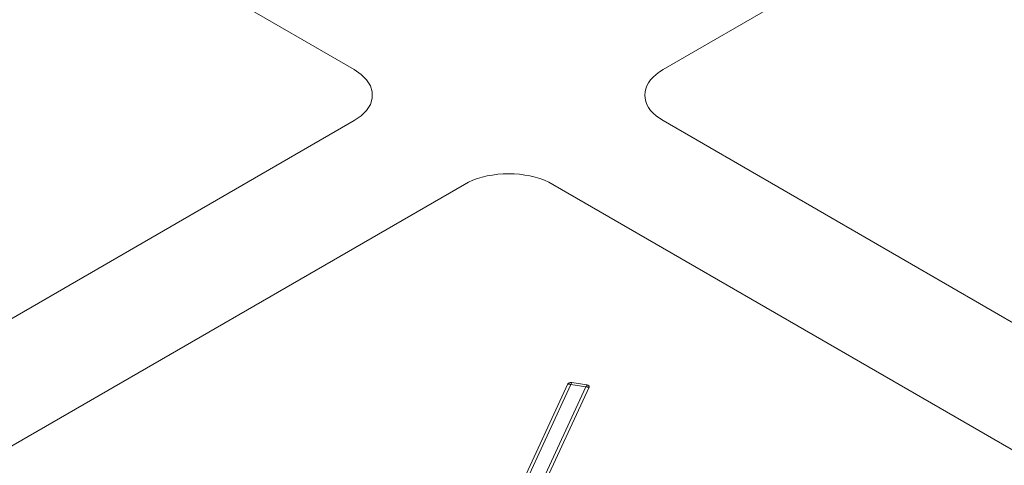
# Model space of a CAD drawing. Header units: millimetres. Extents: x 567 to 934, y -1 to 364.
# Tile 359 of 656: x 734.812 to 735.585, y 8.82 to 9.169. Entities that reach past the tile are written whole.
import ezdxf

# ---------------------------------------------------------------- set-up
doc = ezdxf.new("R2010")
doc.units = ezdxf.units.MM
doc.header["$MEASUREMENT"] = 0
doc.layers.add('ARQ FINA', color=8, linetype='Continuous')
doc.layers.add('G-IMPT', color=8, linetype='Continuous', lineweight=13)

msp = doc.modelspace()

# ---------------------------------------------------------------- linework, layer by layer
at = {"layer": 'ARQ FINA', "lineweight": 5}
for p, q in [((735.31688, 9.13), (736.053, 9.555)), ((734.4624, 9.48333), (735.07439, 9.13)), ((735.07439, 9.09), (734.33827, 8.665)), ((735.92887, 8.73666), (735.31688, 9.09)), ((734.42487, 8.615), (735.16099, 9.04)), ((735.23027, 9.04), (735.84226, 8.68666))]:
    msp.add_line(p, q, dxfattribs=at)
for points in [[(735.07439, 9.09), (735.07988, 9.09377), (735.08415, 9.09804), (735.08707, 9.10268), (735.08855, 9.10753), (735.08855, 9.11246), (735.08707, 9.11732), (735.08415, 9.12195), (735.07988, 9.12622), (735.07439, 9.13)], [(735.31688, 9.13), (735.31399, 9.12818), (735.31139, 9.12622), (735.30909, 9.12414), (735.30712, 9.12195), (735.30548, 9.11967), (735.3042, 9.11732), (735.30327, 9.11491), (735.30271, 9.11246), (735.30253, 9.11), (735.30271, 9.10753), (735.30327, 9.10508), (735.3042, 9.10268), (735.30548, 9.10032), (735.30712, 9.09804), (735.30909, 9.09585), (735.31139, 9.09377), (735.31399, 9.09182), (735.31688, 9.09)], [(735.23027, 9.04), (735.22712, 9.04166), (735.22373, 9.04317), (735.22013, 9.04449), (735.21634, 9.04563), (735.21239, 9.04657), (735.20831, 9.04732), (735.20414, 9.04785), (735.1999, 9.04817), (735.19563, 9.04828), (735.19136, 9.04817), (735.18713, 9.04785), (735.18295, 9.04732), (735.17888, 9.04657), (735.17493, 9.04563), (735.17114, 9.04449), (735.16753, 9.04317), (735.16414, 9.04166), (735.16099, 9.04)]]:
    msp.add_lwpolyline(points, dxfattribs=at)
at = {"layer": 'G-IMPT', "lineweight": 5}
for p, q in [((735.24218, 8.88345), (735.17688, 8.74275)), ((735.24218, 8.88345), (735.17688, 8.74275)), ((735.17923, 8.74233), (735.24453, 8.88304)), ((735.24518, 8.88445), (735.24453, 8.88304)), ((735.24453, 8.88304), (735.25636, 8.88121)), ((735.25701, 8.88262), (735.24518, 8.88445)), ((735.24518, 8.88445), (735.25701, 8.88262)), ((735.25701, 8.88262), (735.24518, 8.88445)), ((735.25636, 8.88121), (735.19106, 8.7405)), ((735.19345, 8.74019), (735.25875, 8.88089)), ((735.25875, 8.88089), (735.19345, 8.74019)), ((735.25636, 8.88121), (735.25701, 8.88262))]:
    msp.add_line(p, q, dxfattribs=at)
for points in [[(735.24518, 8.88445), (735.24476, 8.8845), (735.24434, 8.8845), (735.24392, 8.88445), (735.24351, 8.88437), (735.24314, 8.88425), (735.24282, 8.88409), (735.24254, 8.8839), (735.24233, 8.88368), (735.24218, 8.88345)], [(735.24518, 8.88445), (735.24476, 8.8845), (735.24434, 8.8845), (735.24392, 8.88445), (735.24351, 8.88437), (735.24314, 8.88425), (735.24282, 8.88409), (735.24254, 8.8839), (735.24233, 8.88368), (735.24218, 8.88345)], [(735.24218, 8.88345), (735.2422, 8.88344), (735.24225, 8.88343), (735.24233, 8.88341), (735.24243, 8.88339), (735.24254, 8.88337), (735.24266, 8.88335), (735.24277, 8.88333), (735.24288, 8.88331), (735.24298, 8.88329), (735.24307, 8.88327), (735.24316, 8.88326), (735.24323, 8.88324), (735.24331, 8.88323), (735.24337, 8.88322), (735.24343, 8.88321), (735.24349, 8.8832), (735.24354, 8.88319), (735.24358, 8.88319), (735.24363, 8.88318), (735.24366, 8.88317), (735.2437, 8.88317), (735.24373, 8.88316), (735.24377, 8.88316), (735.24379, 8.88315), (735.24382, 8.88315), (735.24385, 8.88314), (735.24387, 8.88314), (735.24389, 8.88314), (735.24391, 8.88313), (735.24393, 8.88313), (735.24395, 8.88313), (735.24397, 8.88312), (735.24398, 8.88312), (735.244, 8.88312), (735.24401, 8.88312), (735.24403, 8.88311), (735.24404, 8.88311), (735.24405, 8.88311), (735.24406, 8.88311), (735.24408, 8.88311), (735.24409, 8.8831), (735.2441, 8.8831), (735.24411, 8.8831), (735.24412, 8.8831), (735.24413, 8.8831), (735.24413, 8.8831), (735.24414, 8.8831), (735.24415, 8.88309), (735.24416, 8.88309), (735.24417, 8.88309), (735.24417, 8.88309), (735.24418, 8.88309), (735.24419, 8.88309), (735.24419, 8.88309), (735.2442, 8.88309), (735.24421, 8.88309), (735.24421, 8.88308), (735.24422, 8.88308), (735.24422, 8.88308), (735.24423, 8.88308), (735.24423, 8.88308), (735.24424, 8.88308), (735.24424, 8.88308), (735.24425, 8.88308), (735.24425, 8.88308), (735.24426, 8.88308), (735.24426, 8.88308), (735.24426, 8.88308), (735.24427, 8.88308), (735.24427, 8.88307), (735.24428, 8.88307), (735.24428, 8.88307), (735.24428, 8.88307), (735.24429, 8.88307), (735.24429, 8.88307), (735.24429, 8.88307), (735.2443, 8.88307), (735.2443, 8.88307), (735.2443, 8.88307), (735.24431, 8.88307), (735.24431, 8.88307), (735.24431, 8.88307), (735.24431, 8.88307), (735.24432, 8.88307), (735.24432, 8.88307), (735.24432, 8.88307), (735.24433, 8.88307), (735.24433, 8.88307), (735.24433, 8.88307), (735.24433, 8.88307), (735.24437, 8.88306), (735.2444, 8.88306), (735.24442, 8.88305), (735.24444, 8.88305), (735.24445, 8.88305), (735.24446, 8.88304), (735.24447, 8.88304), (735.24448, 8.88304), (735.24449, 8.88304), (735.2445, 8.88304), (735.24451, 8.88304), (735.24452, 8.88304), (735.24453, 8.88304)], [(735.25636, 8.88121), (735.25636, 8.8812), (735.25637, 8.8812), (735.25638, 8.8812), (735.25639, 8.8812), (735.2564, 8.8812), (735.25641, 8.8812), (735.25642, 8.8812), (735.25643, 8.88119), (735.25645, 8.88119), (735.25646, 8.88119), (735.25648, 8.88119), (735.25651, 8.88118), (735.25655, 8.88118), (735.25655, 8.88118), (735.25655, 8.88117), (735.25656, 8.88117), (735.25656, 8.88117), (735.25656, 8.88117), (735.25656, 8.88117), (735.25657, 8.88117), (735.25657, 8.88117), (735.25657, 8.88117), (735.25658, 8.88117), (735.25658, 8.88117), (735.25658, 8.88117), (735.25658, 8.88117), (735.25659, 8.88117), (735.25659, 8.88117), (735.25659, 8.88117), (735.2566, 8.88117), (735.2566, 8.88117), (735.25661, 8.88117), (735.25661, 8.88117), (735.25661, 8.88117), (735.25662, 8.88116), (735.25662, 8.88116), (735.25663, 8.88116), (735.25663, 8.88116), (735.25663, 8.88116), (735.25664, 8.88116), (735.25664, 8.88116), (735.25665, 8.88116), (735.25665, 8.88116), (735.25666, 8.88116), (735.25666, 8.88116), (735.25667, 8.88116), (735.25668, 8.88116), (735.25668, 8.88116), (735.25669, 8.88115), (735.2567, 8.88115), (735.2567, 8.88115), (735.25671, 8.88115), (735.25672, 8.88115), (735.25672, 8.88115), (735.25673, 8.88115), (735.25674, 8.88115), (735.25675, 8.88115), (735.25676, 8.88114), (735.25677, 8.88114), (735.25677, 8.88114), (735.25678, 8.88114), (735.2568, 8.88114), (735.25681, 8.88114), (735.25682, 8.88113), (735.25683, 8.88113), (735.25684, 8.88113), (735.25686, 8.88113), (735.25687, 8.88113), (735.25688, 8.88112), (735.2569, 8.88112), (735.25692, 8.88112), (735.25693, 8.88112), (735.25695, 8.88111), (735.25697, 8.88111), (735.25699, 8.88111), (735.25701, 8.88111), (735.25704, 8.8811), (735.25706, 8.8811), (735.25709, 8.88109), (735.25712, 8.88109), (735.25715, 8.88109), (735.25718, 8.88108), (735.25722, 8.88108), (735.25726, 8.88107), (735.2573, 8.88106), (735.25735, 8.88106), (735.2574, 8.88105), (735.25745, 8.88104), (735.25751, 8.88103), (735.25758, 8.88102), (735.25765, 8.88101), (735.25773, 8.881), (735.25782, 8.88099), (735.25792, 8.88098), (735.25802, 8.88096), (735.25813, 8.88095), (735.25824, 8.88093), (735.25836, 8.88092), (735.25848, 8.88091), (735.25858, 8.8809), (735.25867, 8.88089), (735.25872, 8.88089), (735.25875, 8.88089)], [(735.25875, 8.88089), (735.25882, 8.88113), (735.25882, 8.88138), (735.25875, 8.88162), (735.2586, 8.88185), (735.25839, 8.88207), (735.25811, 8.88226), (735.25778, 8.88242), (735.25741, 8.88254), (735.25701, 8.88262)], [(735.25875, 8.88089), (735.25882, 8.88113), (735.25882, 8.88138), (735.25875, 8.88162), (735.2586, 8.88185), (735.25839, 8.88207), (735.25811, 8.88226), (735.25778, 8.88242), (735.25741, 8.88254), (735.25701, 8.88262)]]:
    msp.add_lwpolyline(points, dxfattribs=at)

doc.saveas('drawing.dxf')
